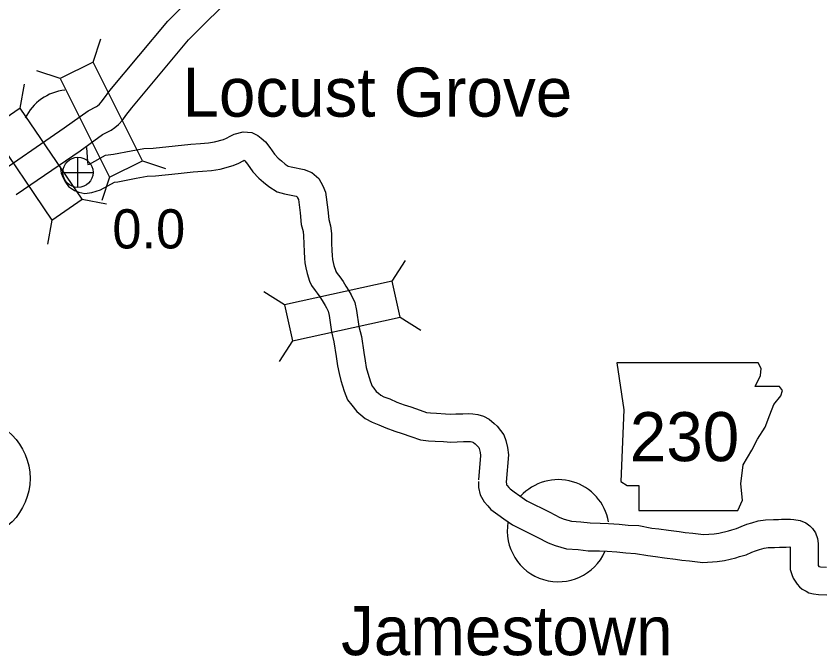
# Model space of a CAD drawing. Extents: x -939622 to -934222, y 1383701 to 1385301.
# Drawn here: x -936346.49 to -936320.48, y 1384785.53 to 1384806.2 of the extents above; entities that cross this region are included whole.
import ezdxf

# ---------------------------------------------------------------- set-up
doc = ezdxf.new("R2010")
doc.units = 0
for name, color, linetype in [('Level 10', 7, 'Continuous'), ('Level 20', 7, 'Continuous'), ('Level 21', 7, 'Continuous'), ('Level 24', 7, 'Continuous'), ('Level 25', 7, 'Continuous'), ('Level 26', 7, 'Continuous'), ('Level 27', 7, 'Continuous')]:
    doc.layers.add(name, color=color, linetype=linetype)

msp = doc.modelspace()

# ---------------------------------------------------------------- linework, layer by layer
at = {"layer": 'Level 10'}
for points in [[(-936347.354, 1384800.936), (-936344.936, 1384802.587), (-936344.161, 1384803.144), (-936343.897, 1384803.276), (-936343.859, 1384803.305), (-936343.8, 1384803.353), (-936343.742, 1384803.417), (-936343.668, 1384803.518), (-936343.464, 1384803.796), (-936341.587, 1384806.035), (-936339.969, 1384807.657)], [(-936346.491, 1384800.435), (-936344.42, 1384801.85), (-936343.694, 1384802.371), (-936343.418, 1384802.509), (-936343.302, 1384802.598), (-936343.179, 1384802.698), (-936343.043, 1384802.848), (-936342.942, 1384802.985), (-936342.756, 1384803.239), (-936340.922, 1384805.427), (-936339.372, 1384806.981)], [(-936344.211, 1384801.959), (-936344.181, 1384801.493), (-936344.168, 1384801.403), (-936344.122, 1384801.418), (-936343.597, 1384801.709), (-936343.344, 1384801.739), (-936342.772, 1384801.846), (-936342.368, 1384801.918), (-936342.064, 1384801.938), (-936341.346, 1384802.012), (-936340.846, 1384802.065), (-936340.536, 1384802.084), (-936340.271, 1384802.107), (-936340.077, 1384802.133), (-936339.787, 1384802.215), (-936339.689, 1384802.26), (-936339.572, 1384802.319), (-936339.442, 1384802.39), (-936339.157, 1384802.462), (-936338.87, 1384802.439), (-936338.68, 1384802.338), (-936338.571, 1384802.255), (-936338.433, 1384802.137), (-936338.295, 1384801.951), (-936338.142, 1384801.744), (-936338.023, 1384801.614), (-936337.913, 1384801.52), (-936337.794, 1384801.418), (-936337.694, 1384801.355), (-936337.606, 1384801.332), (-936337.182, 1384801.244), (-936336.938, 1384801.146), (-936336.709, 1384800.958), (-936336.578, 1384800.713), (-936336.494, 1384800.507), (-936336.417, 1384799.945), (-936336.388, 1384799.624), (-936336.336, 1384799.424), (-936336.3, 1384799.18), (-936336.294, 1384798.863), (-936336.286, 1384798.628), (-936336.275, 1384798.464), (-936336.261, 1384798.338), (-936336.248, 1384798.243), (-936336.221, 1384798.138), (-936336.163, 1384797.957), (-936336.157, 1384797.944), (-936336.113, 1384797.883), (-936336.033, 1384797.782), (-936335.925, 1384797.627), (-936335.835, 1384797.479), (-936335.741, 1384797.326), (-936335.659, 1384797.198), (-936335.548, 1384796.943), (-936335.493, 1384796.693), (-936335.41, 1384796.174), (-936335.334, 1384795.845), (-936335.258, 1384795.338), (-936335.215, 1384795.064), (-936335.173, 1384794.851), (-936335.126, 1384794.67), (-936335.038, 1384794.385), (-936334.983, 1384794.244), (-936334.935, 1384794.18), (-936334.851, 1384794.076), (-936334.784, 1384794.024), (-936334.703, 1384793.957), (-936334.606, 1384793.906), (-936334.417, 1384793.831), (-936334.191, 1384793.731), (-936333.954, 1384793.639), (-936333.735, 1384793.573), (-936333.438, 1384793.465), (-936333.224, 1384793.392), (-936333.1, 1384793.379), (-936332.905, 1384793.371), (-936332.616, 1384793.352), (-936332.439, 1384793.338), (-936332.279, 1384793.349), (-936332.052, 1384793.354), (-936331.864, 1384793.358), (-936331.735, 1384793.353), (-936331.573, 1384793.332), (-936331.385, 1384793.272), (-936331.207, 1384793.182), (-936331.046, 1384793.045), (-936330.947, 1384792.949), (-936330.832, 1384792.818), (-936330.733, 1384792.676), (-936330.666, 1384792.489), (-936330.613, 1384792.263), (-936330.582, 1384792.025), (-936330.652, 1384791.144)], [(-936345.068, 1384801.341), (-936345.037, 1384801.128), (-936344.979, 1384800.996), (-936344.933, 1384800.914), (-936344.899, 1384800.837), (-936344.797, 1384800.7), (-936344.609, 1384800.561), (-936344.46, 1384800.51), (-936344.268, 1384800.469), (-936344.039, 1384800.499), (-936343.762, 1384800.589), (-936343.315, 1384800.836), (-936343.208, 1384800.849), (-936342.61, 1384800.96), (-936342.26, 1384801.024), (-936341.989, 1384801.041), (-936341.252, 1384801.117), (-936340.771, 1384801.168), (-936340.47, 1384801.186), (-936340.172, 1384801.212), (-936339.893, 1384801.25), (-936339.474, 1384801.369), (-936339.298, 1384801.45), (-936339.154, 1384801.522), (-936339.12, 1384801.541), (-936339.096, 1384801.52), (-936339.018, 1384801.415), (-936338.838, 1384801.172), (-936338.649, 1384800.965), (-936338.497, 1384800.836), (-936338.329, 1384800.692), (-936338.058, 1384800.521), (-936337.814, 1384800.456), (-936337.443, 1384800.379), (-936337.414, 1384800.368), (-936337.393, 1384800.329), (-936337.37, 1384800.272), (-936337.312, 1384799.844), (-936337.278, 1384799.469), (-936337.219, 1384799.245), (-936337.199, 1384799.105), (-936337.194, 1384798.839), (-936337.185, 1384798.581), (-936337.171, 1384798.385), (-936337.155, 1384798.228), (-936337.133, 1384798.071), (-936337.087, 1384797.89), (-936337.004, 1384797.634), (-936336.941, 1384797.492), (-936336.831, 1384797.34), (-936336.757, 1384797.246), (-936336.679, 1384797.134), (-936336.602, 1384797.009), (-936336.503, 1384796.847), (-936336.455, 1384796.773), (-936336.408, 1384796.664), (-936336.377, 1384796.525), (-936336.294, 1384796.001), (-936336.219, 1384795.677), (-936336.148, 1384795.201), (-936336.101, 1384794.905), (-936336.05, 1384794.651), (-936335.992, 1384794.425), (-936335.888, 1384794.089), (-936335.778, 1384793.806), (-936335.646, 1384793.628), (-936335.485, 1384793.43), (-936335.35, 1384793.324), (-936335.205, 1384793.203), (-936334.981, 1384793.086), (-936334.765, 1384793.001), (-936334.537, 1384792.9), (-936334.248, 1384792.787), (-936334.019, 1384792.718), (-936333.737, 1384792.616), (-936333.419, 1384792.507), (-936333.164, 1384792.48), (-936332.951, 1384792.472), (-936332.681, 1384792.455), (-936332.444, 1384792.435), (-936332.238, 1384792.45), (-936332.033, 1384792.454), (-936331.873, 1384792.458), (-936331.81, 1384792.455), (-936331.768, 1384792.45), (-936331.727, 1384792.436), (-936331.71, 1384792.428), (-936331.651, 1384792.378), (-936331.598, 1384792.326), (-936331.541, 1384792.262), (-936331.541, 1384792.261), (-936331.531, 1384792.234), (-936331.499, 1384792.101), (-936331.487, 1384792.003), (-936331.55, 1384791.215)], [(-936331.551, 1384791.161), (-936331.543, 1384790.977), (-936331.49, 1384790.738), (-936331.361, 1384790.507), (-936331.245, 1384790.381), (-936331.146, 1384790.259), (-936330.918, 1384790.1), (-936330.731, 1384789.965), (-936330.445, 1384789.769), (-936329.652, 1384789.372), (-936329.291, 1384789.188), (-936329.075, 1384789.1), (-936328.701, 1384788.993), (-936328.329, 1384788.968), (-936328, 1384788.928), (-936327.641, 1384788.926), (-936327.393, 1384788.911), (-936327.075, 1384788.894), (-936326.783, 1384788.864), (-936326.473, 1384788.845), (-936326.071, 1384788.771), (-936325.827, 1384788.745), (-936325.534, 1384788.704), (-936325.183, 1384788.654), (-936324.977, 1384788.628), (-936324.727, 1384788.6), (-936324.298, 1384788.545), (-936323.83, 1384788.58), (-936323.599, 1384788.617), (-936323.229, 1384788.706), (-936323.116, 1384788.74), (-936322.894, 1384788.801), (-936322.71, 1384788.886), (-936322.595, 1384788.93), (-936322.461, 1384788.967), (-936322.31, 1384789.012), (-936322.187, 1384789.031), (-936321.985, 1384789.038), (-936321.823, 1384789.044), (-936321.748, 1384789.046), (-936321.599, 1384789.046), (-936321.484, 1384789.051), (-936321.47, 1384789.048), (-936321.473, 1384788.443), (-936321.471, 1384788.328), (-936321.425, 1384788.157), (-936321.375, 1384788.045), (-936321.316, 1384787.946), (-936321.252, 1384787.847), (-936321.169, 1384787.767), (-936321.083, 1384787.685), (-936320.962, 1384787.622), (-936320.869, 1384787.574), (-936320.724, 1384787.533), (-936320.564, 1384787.515), (-936320.288, 1384787.502)], [(-936330.652, 1384791.144), (-936330.647, 1384791.094), (-936330.64, 1384791.063), (-936330.626, 1384791.038), (-936330.564, 1384790.97), (-936330.528, 1384790.926), (-936330.396, 1384790.834), (-936330.212, 1384790.7), (-936329.987, 1384790.546), (-936329.246, 1384790.175), (-936328.916, 1384790.007), (-936328.781, 1384789.952), (-936328.545, 1384789.885), (-936328.244, 1384789.864), (-936327.943, 1384789.827), (-936327.611, 1384789.825), (-936327.342, 1384789.809), (-936327.006, 1384789.792), (-936326.709, 1384789.761), (-936326.364, 1384789.74), (-936325.941, 1384789.663), (-936325.717, 1384789.639), (-936325.408, 1384789.596), (-936325.061, 1384789.546), (-936324.869, 1384789.521), (-936324.621, 1384789.493), (-936324.274, 1384789.45), (-936323.934, 1384789.474), (-936323.776, 1384789.5), (-936323.465, 1384789.575), (-936323.364, 1384789.605), (-936323.204, 1384789.649), (-936323.061, 1384789.715), (-936322.878, 1384789.785), (-936322.709, 1384789.833), (-936322.507, 1384789.892), (-936322.272, 1384789.928), (-936322.018, 1384789.937), (-936321.85, 1384789.944), (-936321.758, 1384789.946), (-936321.619, 1384789.946), (-936321.459, 1384789.952), (-936321.356, 1384789.943), (-936321.153, 1384789.904), (-936320.972, 1384789.833), (-936320.841, 1384789.737), (-936320.758, 1384789.65), (-936320.655, 1384789.511), (-936320.59, 1384789.329), (-936320.569, 1384789.161), (-936320.573, 1384788.458), (-936320.553, 1384788.424), (-936320.551, 1384788.422), (-936320.551, 1384788.422), (-936320.544, 1384788.418), (-936320.491, 1384788.412), (-936320.305, 1384788.404)]]:
    msp.add_lwpolyline(points, dxfattribs=at)
at = {"layer": 'Level 20'}
for p, q in [((-936344.004, 1384804.712), (-936343.753, 1384805.463)), ((-936345.066, 1384804.181), (-936345.818, 1384804.431)), ((-936346.363, 1384803.225), (-936346.217, 1384804.004)), ((-936342.411, 1384801.524), (-936341.659, 1384801.273)), ((-936343.473, 1384800.992), (-936343.724, 1384800.241)), ((-936344.353, 1384800.282), (-936343.575, 1384800.136)), ((-936345.334, 1384799.612), (-936345.481, 1384798.834)), ((-936334.338, 1384797.638), (-936333.912, 1384798.306)), ((-936337.818, 1384796.869), (-936338.485, 1384797.294)), ((-936334.081, 1384796.479), (-936333.413, 1384796.053)), ((-936337.561, 1384795.709), (-936337.987, 1384795.041))]:
    msp.add_line(p, q, dxfattribs=at)
for points in [[(-936345.066, 1384804.181), (-936343.473, 1384800.992), (-936342.411, 1384801.524), (-936344.004, 1384804.712)], [(-936344.353, 1384800.282), (-936346.363, 1384803.225), (-936347.344, 1384802.555), (-936345.334, 1384799.612)], [(-936334.338, 1384797.638), (-936337.818, 1384796.869), (-936337.561, 1384795.709), (-936334.081, 1384796.479)]]:
    msp.add_lwpolyline(points, close=True, dxfattribs=at)
at = {"layer": 'Level 21'}
msp.add_lwpolyline([(-936327.076, 1384794.999), (-936326.848, 1384793.476), (-936326.95, 1384791.167), (-936326.747, 1384791.04), (-936326.366, 1384791.04), (-936326.366, 1384790.228), (-936323.168, 1384790.228), (-936323.016, 1384790.558), (-936323.067, 1384791.091), (-936322.991, 1384791.7), (-936322.712, 1384792.182), (-936322.534, 1384792.537), (-936322.28, 1384792.918), (-936322.128, 1384793.324), (-936322.001, 1384793.654), (-936321.773, 1384793.933), (-936321.722, 1384794.11), (-936321.823, 1384794.237), (-936322.61, 1384794.237), (-936322.432, 1384794.593), (-936322.407, 1384794.821), (-936322.512, 1384794.996)], close=True, dxfattribs=at)
at = {"layer": 'Level 24'}
for centre, start, end in [((-936344.722, 1384802.173), 96.7296, 153.5322), ((-936328.969, 1384789.577), 9.8202, 137.5878), ((-936328.969, 1384789.577), 170.3332, 336.112)]:
    msp.add_arc(centre, 1.65, start, end, dxfattribs=at)
at = {"layer": 'Level 26'}
for p, q in [((-936344.493, 1384800.664), (-936344.493, 1384801.639)), ((-936344.98, 1384801.152), (-936344.005, 1384801.152))]:
    msp.add_line(p, q, dxfattribs=at)
msp.add_circle((-936344.493, 1384801.152), 0.487, dxfattribs=at)
at = {"layer": 'Level 27'}
msp.add_circle((-936348.021, 1384791.268), 1.98, dxfattribs=at)

# ---------------------------------------------------------------- texts
at = {"layer": 'Level 21'}
msp.add_text('230', height=1.584, dxfattribs=at).set_placement((-936326.656, 1384791.823))
at = {"layer": 'Level 24'}
for s, p in [('Locust Grove', (-936341.115, 1384802.951)), ('Jamestown', (-936335.989, 1384785.556))]:
    msp.add_text(s, height=1.584, dxfattribs=at).set_placement(p)
at = {"layer": 'Level 25'}
msp.add_text('0.0', height=1.2672, dxfattribs=at).set_placement((-936343.381, 1384798.693))

doc.saveas('drawing.dxf')
